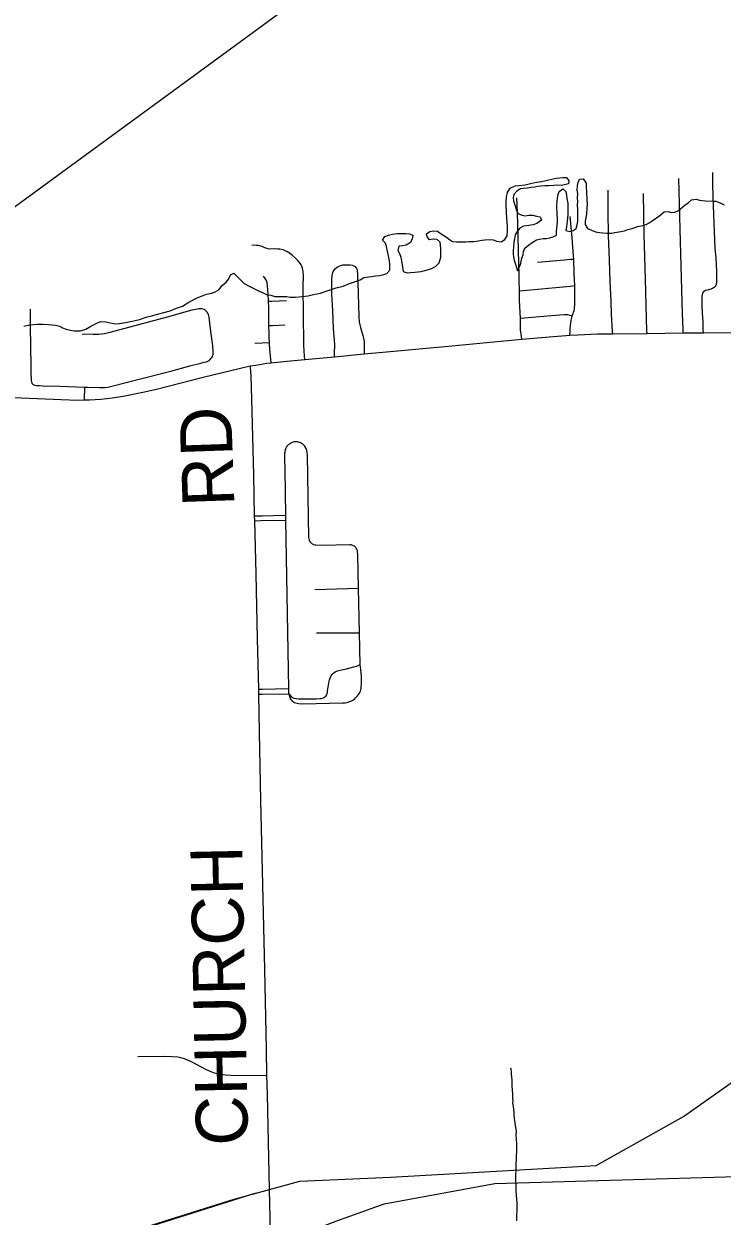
# Model space of a CAD drawing. Extents: x 0 to 34, y 0 to 22.
# Drawn here: x 6.928 to 7.311, y 18.509 to 19.163 of the extents above; entities that cross this region are included whole.
import ezdxf

# ---------------------------------------------------------------- set-up
doc = ezdxf.new("R2010")
doc.units = 0
for name, color, linetype in [('GM_X_County_Road', 7, 'Continuous'), ('GM_X_County_Road_Text', 7, 'Continuous'), ('GM_X_Minor_River', 7, 'Continuous'), ('GM_X_Rail_Line', 7, 'Continuous'), ('GM_X_State_Route', 7, 'Continuous'), ('GM_X_Township_Road', 7, 'Continuous'), ('SH_Text', 7, 'Continuous')]:
    doc.layers.add(name, color=color, linetype=linetype)

msp = doc.modelspace()

# ---------------------------------------------------------------- linework, layer by layer
at = {"layer": 'GM_X_County_Road'}
msp.add_line((7.05713, 18.77417), (7.05674, 18.79498), dxfattribs=at)
for points in [[(7.0545, 18.89019), (7.05444, 18.89282), (7.0539, 18.9154), (7.05283, 18.95695), (7.05244, 18.96974), (7.0521, 18.97445), (7.05203, 18.9751)], [(7.05674, 18.79498), (7.05672, 18.7959), (7.05668, 18.79774), (7.05605, 18.82539), (7.0552, 18.86108), (7.0545, 18.89019)], [(7.06119, 18.58596), (7.06085, 18.60046), (7.05994, 18.64391), (7.05901, 18.6904), (7.05844, 18.71365), (7.0579, 18.73693), (7.05713, 18.77417)], [(7.0626, 18.52332), (7.06145, 18.57545), (7.06119, 18.58596)], [(6.78405, 18.4351), (6.84223, 18.45323), (6.86594, 18.46076), (6.94588, 18.48653), (7.00216, 18.50455), (7.05407, 18.521), (7.05859, 18.52222), (7.0626, 18.52332)], [(7.06584, 18.37339), (7.06581, 18.37723), (7.0647, 18.43291), (7.06399, 18.46098), (7.0626, 18.52332)]]:
    msp.add_lwpolyline(points, dxfattribs=at)
at = {"layer": 'GM_X_Minor_River'}
for points in [[(7.10975, 19.02145), (7.11222, 19.02241), (7.1143, 19.02356), (7.11847, 19.02415), (7.12075, 19.02454), (7.12283, 19.02474), (7.1253, 19.02532), (7.12701, 19.0259), (7.12851, 19.02762), (7.1285, 19.03104), (7.1283, 19.03275), (7.12791, 19.03559), (7.12674, 19.04072), (7.12616, 19.04243), (7.12463, 19.04413), (7.12576, 19.04604), (7.12785, 19.04681), (7.13012, 19.04739), (7.13259, 19.04778), (7.13733, 19.0478), (7.13942, 19.04762), (7.14114, 19.04687), (7.14077, 19.04478), (7.13983, 19.04287), (7.13756, 19.04134), (7.13547, 19.04095), (7.13357, 19.04075), (7.13302, 19.03847), (7.13378, 19.03676), (7.13455, 19.03487), (7.13494, 19.03259), (7.13553, 19.02955), (7.13592, 19.02689), (7.13801, 19.02614), (7.13991, 19.02634), (7.14219, 19.02654), (7.1456, 19.02693), (7.14769, 19.02751), (7.1511, 19.02848), (7.15356, 19.02963), (7.15564, 19.03173), (7.15657, 19.03478), (7.15655, 19.03953), (7.15615, 19.04295), (7.15444, 19.04446), (7.15235, 19.04464), (7.15026, 19.04425), (7.14911, 19.04596), (7.14872, 19.04767), (7.15043, 19.04881), (7.15251, 19.0492), (7.15479, 19.04902), (7.1567, 19.04751), (7.15955, 19.04582), (7.16127, 19.04449), (7.16298, 19.04336), (7.16507, 19.04318), (7.1702, 19.0432), (7.1721, 19.0434), (7.17456, 19.04341), (7.17703, 19.04381), (7.17893, 19.0442), (7.18063, 19.04439), (7.18348, 19.04441), (7.18519, 19.04422), (7.18728, 19.04366), (7.18956, 19.04329), (7.19164, 19.04444), (7.19296, 19.04654), (7.19314, 19.0492), (7.19312, 19.05186), (7.19293, 19.05376), (7.19272, 19.05642), (7.19252, 19.05946), (7.19231, 19.06326), (7.1923, 19.06535), (7.19247, 19.06764), (7.19303, 19.0703), (7.19454, 19.07259), (7.19738, 19.07393), (7.19928, 19.07413), (7.20269, 19.07452), (7.20724, 19.0755), (7.20914, 19.07589), (7.21179, 19.07628), (7.21502, 19.07705), (7.21805, 19.07783), (7.21976, 19.07822), (7.22336, 19.07842), (7.22545, 19.07843), (7.22679, 19.07673), (7.22661, 19.07502), (7.22263, 19.07405), (7.22054, 19.07423), (7.21845, 19.07403), (7.21579, 19.07402), (7.21351, 19.074), (7.21143, 19.0738), (7.20972, 19.07361), (7.20801, 19.07322), (7.20611, 19.07302)], [(7.20611, 19.07302), (7.20384, 19.07263), (7.20194, 19.07243), (7.20023, 19.07223), (7.19815, 19.07108), (7.19664, 19.06918), (7.19627, 19.06746), (7.19647, 19.06575), (7.19686, 19.06404), (7.19744, 19.06234), (7.19802, 19.06044), (7.19897, 19.05873), (7.20088, 19.05779), (7.20278, 19.05742), (7.20486, 19.05781), (7.20695, 19.05782), (7.20904, 19.05726), (7.21094, 19.05689), (7.21171, 19.05518), (7.20925, 19.05327), (7.20717, 19.0525), (7.20356, 19.05191), (7.20186, 19.05171), (7.19977, 19.05075), (7.19845, 19.04885), (7.19732, 19.04713), (7.19696, 19.04485), (7.19659, 19.04276), (7.19641, 19.04028), (7.19623, 19.03838), (7.19624, 19.03667), (7.19644, 19.03477), (7.19683, 19.03306), (7.19741, 19.03098), (7.19799, 19.02908), (7.19856, 19.02737), (7.19988, 19.02985), (7.20044, 19.03156), (7.201, 19.03422), (7.20175, 19.03613), (7.20193, 19.03784), (7.20268, 19.03974), (7.20457, 19.04146), (7.20665, 19.0428), (7.20892, 19.04433), (7.21062, 19.04472), (7.21271, 19.04511), (7.21442, 19.04512), (7.21613, 19.04532), (7.21821, 19.0459), (7.21992, 19.04686), (7.21991, 19.04895), (7.22027, 19.05237), (7.22045, 19.05427), (7.22044, 19.05636), (7.22024, 19.05807), (7.22021, 19.0632), (7.22039, 19.06529), (7.22057, 19.0672), (7.22094, 19.0691), (7.2215, 19.07081), (7.22339, 19.07234), (7.22511, 19.07083), (7.2255, 19.06874), (7.2257, 19.06703), (7.22609, 19.06437), (7.22611, 19.06038), (7.22612, 19.05829), (7.22576, 19.0543), (7.2254, 19.05144), (7.22503, 19.04935), (7.22731, 19.04879), (7.22902, 19.04937), (7.23072, 19.05052), (7.23128, 19.05261), (7.23165, 19.05451), (7.23162, 19.06059), (7.23141, 19.06363), (7.23159, 19.06535), (7.23139, 19.06725), (7.23157, 19.06972), (7.23137, 19.07162), (7.23155, 19.07409), (7.23192, 19.0758), (7.23248, 19.07751), (7.23457, 19.07771), (7.23629, 19.07544), (7.2363, 19.07354), (7.2365, 19.07031), (7.23652, 19.0667), (7.23673, 19.06366), (7.23654, 19.06195), (7.23637, 19.05834), (7.23563, 19.05453), (7.23564, 19.05263), (7.23698, 19.05055), (7.23907, 19.04961), (7.24136, 19.04867), (7.24345, 19.0483), (7.24535, 19.04811), (7.24744, 19.04793)], [(7.24744, 19.04793), (7.25009, 19.04795), (7.25199, 19.04834), (7.25408, 19.04872), (7.2573, 19.04931), (7.25901, 19.04989), (7.26204, 19.05066), (7.26431, 19.05162), (7.26735, 19.05221), (7.26905, 19.05279), (7.27076, 19.05355), (7.27246, 19.0547), (7.27473, 19.05642), (7.27662, 19.05757), (7.27908, 19.05967), (7.28117, 19.05987), (7.28288, 19.05931), (7.28477, 19.05951), (7.28686, 19.06047), (7.29026, 19.06334), (7.29215, 19.06468), (7.29404, 19.06621), (7.29651, 19.0666), (7.29841, 19.06604), (7.30145, 19.06567), (7.30563, 19.0655), (7.30733, 19.06551), (7.30962, 19.06457), (7.3119, 19.06344)], [(6.92783, 18.99684), (6.93106, 18.99761), (6.93523, 18.99801), (6.93846, 18.99803), (6.94131, 18.99785), (6.94321, 18.99767), (6.94529, 18.99749), (6.94739, 18.99693), (6.9491, 18.99599), (6.951, 18.99523), (6.95347, 18.99468), (6.95556, 18.99431), (6.95898, 18.99432), (6.96182, 18.99529), (6.96466, 18.99701), (6.96826, 18.99874), (6.97015, 18.99951), (6.97281, 18.99933), (6.97547, 18.99877), (6.97813, 18.99821), (6.98041, 18.99841), (6.98363, 18.999), (6.98724, 18.99959), (6.98894, 18.99997), (6.99122, 19.00055), (6.99558, 19.0021), (6.99728, 19.00248), (6.99994, 19.00307), (7.00183, 19.00365), (7.00468, 19.00442), (7.00809, 19.00539), (7.0115, 19.00673), (7.01491, 19.00789), (7.01831, 19.01019), (7.02286, 19.01249), (7.02627, 19.01383), (7.02797, 19.01441), (7.03006, 19.0148), (7.03214, 19.01538), (7.03479, 19.01691), (7.03668, 19.0192), (7.03876, 19.02111), (7.04027, 19.02283), (7.04121, 19.02512), (7.0431, 19.02608), (7.04615, 19.02286), (7.04863, 19.0204), (7.05187, 19.01871), (7.05358, 19.01776), (7.05663, 19.01626), (7.0591, 19.01513), (7.061, 19.01438), (7.06328, 19.01401), (7.06556, 19.01326), (7.07202, 19.01329), (7.07373, 19.01291), (7.07677, 19.01293), (7.08037, 19.01314), (7.08379, 19.01353), (7.08663, 19.01431), (7.09061, 19.01508), (7.09364, 19.01605), (7.09592, 19.01682), (7.09914, 19.01798), (7.10293, 19.01894), (7.10653, 19.02029), (7.10975, 19.02145)], [(7.19817, 18.50603), (7.19821, 18.50907), (7.19844, 18.51172), (7.19847, 18.51362), (7.19831, 18.5159), (7.198, 18.52008), (7.19784, 18.52255), (7.19789, 18.52559), (7.19774, 18.52863), (7.19786, 18.53623), (7.19811, 18.54078), (7.19817, 18.54496), (7.19824, 18.54913), (7.19806, 18.54989), (7.19808, 18.55141), (7.19791, 18.55293), (7.19795, 18.55521), (7.1976, 18.55731), (7.19725, 18.55959), (7.19709, 18.56111), (7.19691, 18.56225), (7.19692, 18.56282), (7.19674, 18.56359), (7.19677, 18.56548), (7.19661, 18.5672), (7.19644, 18.56872), (7.19609, 18.57081), (7.19611, 18.57195), (7.19593, 18.57309), (7.19597, 18.57556), (7.19566, 18.58012), (7.1957, 18.58297), (7.19554, 18.58525), (7.19537, 18.5862), (7.1952, 18.58753), (7.19521, 18.5881), (7.19504, 18.58925), (7.19485, 18.58982)]]:
    msp.add_lwpolyline(points, dxfattribs=at)
at = {"layer": 'GM_X_Rail_Line'}
for points in [[(4.40206, 18.19809), (4.68917, 18.19409), (5.00635, 18.18976), (5.15875, 18.1876), (5.36248, 18.18265), (5.7183, 18.17956), (5.93191, 18.17708), (6.25187, 18.2714), (6.49949, 18.34686), (7.04327, 18.51787), (7.07913, 18.52777), (7.1289, 18.52993), (7.24173, 18.53643), (7.28965, 18.56333), (7.33819, 18.59766)], [(6.61278, 17.58757), (6.59394, 17.63538), (6.57825, 17.66366), (6.55382, 17.71187), (6.54839, 17.72205), (6.54535, 17.73648), (6.54431, 17.75668), (6.54839, 17.77773), (6.55721, 17.79742), (6.59664, 17.86024), (6.70636, 18.02469), (6.87002, 18.25426), (6.98718, 18.4243), (7.02028, 18.46299), (7.04296, 18.48014), (7.06305, 18.4922), (7.09953, 18.50612), (7.1255, 18.5154), (7.18609, 18.52653), (7.59084, 18.53815)]]:
    msp.add_lwpolyline(points, dxfattribs=at)
at = {"layer": 'GM_X_State_Route'}
msp.add_lwpolyline([(6.92202, 18.95778), (6.94842, 18.95663), (6.95774, 18.95641), (6.96118, 18.95646), (6.96394, 18.9565), (6.97012, 18.95689), (6.97627, 18.95759), (6.9824, 18.95854), (6.99306, 18.96066), (7.00064, 18.96237), (7.02623, 18.96901), (7.04738, 18.97411), (7.05203, 18.9751), (7.05503, 18.97562), (7.0612, 18.97654), (7.06358, 18.97679), (7.07204, 18.9777), (7.0819, 18.97861), (7.09822, 18.98014), (7.11441, 18.98166), (7.12469, 18.98262), (7.15875, 18.98572), (7.2009, 18.98971), (7.21605, 18.99114), (7.22719, 18.99193), (7.23157, 18.99224), (7.24246, 18.99264), (7.2508, 18.99274), (7.2696, 18.99296), (7.28942, 18.99319), (7.30048, 18.99332), (7.31712, 18.99351)], dxfattribs=at)
at = {"layer": 'GM_X_Township_Road'}
for p, q in [((7.05453, 18.98766), (7.06255, 18.98802)), ((7.07162, 18.89048), (7.07157, 18.89331)), ((7.07312, 18.79811), (7.07162, 18.89048)), ((7.08751, 18.85251), (7.11142, 18.85315)), ((7.11191, 18.82874), (7.11142, 18.85315)), ((7.08831, 18.82874), (7.11191, 18.82874)), ((7.11234, 18.81125), (7.11191, 18.82874)), ((7.07317, 18.79526), (7.07312, 18.79811))]:
    msp.add_line(p, q, dxfattribs=at)
for points in [[(7.28942, 18.99319), (7.28935, 18.99497), (7.28904, 19.00388), (7.2884, 19.03008), (7.28779, 19.05008), (7.28704, 19.07794)], [(7.30048, 18.99332), (7.30044, 18.99497), (7.30033, 18.99933), (7.30002, 19.00409), (7.29989, 19.00871), (7.29982, 19.01248), (7.29989, 19.01341), (7.30006, 19.0143), (7.30027, 19.01499), (7.30058, 19.01565), (7.30106, 19.01627), (7.30165, 19.01661), (7.30251, 19.01693), (7.30348, 19.0171), (7.30485, 19.01748), (7.30554, 19.01772), (7.30613, 19.01806), (7.30654, 19.01832), (7.30689, 19.01862), (7.30714, 19.01885), (7.30734, 19.01913), (7.30754, 19.01956), (7.30768, 19.01999), (7.30778, 19.02037), (7.30786, 19.02082), (7.30791, 19.02121), (7.30792, 19.02165), (7.30792, 19.02237), (7.30792, 19.02393), (7.30779, 19.02709), (7.30748, 19.03448), (7.30705, 19.03961), (7.30613, 19.06292), (7.30572, 19.07454), (7.30561, 19.08127)], [(7.2508, 18.99274), (7.25071, 18.99403), (7.25009, 19.00357), (7.24986, 19.01056), (7.24947, 19.02149), (7.24895, 19.0334), (7.24853, 19.04666), (7.24822, 19.05982), (7.24822, 19.07153)], [(7.19959, 19.0163), (7.19957, 19.02218), (7.19956, 19.02498), (7.19921, 19.03851), (7.19856, 19.05957), (7.19823, 19.06734)], [(7.2696, 18.99296), (7.26957, 18.99425), (7.26873, 19.02273), (7.26811, 19.04729), (7.26759, 19.06977)], [(7.22946, 19.03372), (7.22926, 19.03547), (7.22846, 19.04543), (7.22749, 19.05719)], [(7.0819, 18.97861), (7.0818, 18.9804), (7.08148, 18.98625), (7.08144, 18.9874), (7.08118, 19.00307), (7.08112, 19.01852), (7.08115, 19.02489), (7.08103, 19.02675), (7.08091, 19.02791), (7.08068, 19.02879), (7.08035, 19.02983), (7.07994, 19.0306), (7.07908, 19.03187), (7.0781, 19.03303), (7.07704, 19.03412), (7.0752, 19.03566), (7.07351, 19.03699), (7.07214, 19.03787), (7.07117, 19.03835), (7.07014, 19.03874), (7.06919, 19.03897), (7.06827, 19.03912), (7.06718, 19.03927), (7.06543, 19.03933), (7.06252, 19.03925), (7.06188, 19.03932), (7.06122, 19.03947), (7.06055, 19.03965), (7.05999, 19.03986), (7.05849, 19.04058), (7.05779, 19.04085), (7.0572, 19.04105), (7.05646, 19.0412), (7.05539, 19.04127), (7.05293, 19.04132)], [(7.09822, 18.98014), (7.09827, 18.98227), (7.09836, 18.98643), (7.09827, 18.98924), (7.09765, 18.99546), (7.09729, 19.00537), (7.09685, 19.01467), (7.09676, 19.02273), (7.09688, 19.02443), (7.09719, 19.02582), (7.09757, 19.02688), (7.09815, 19.02781), (7.09883, 19.0286), (7.09966, 19.02928), (7.10074, 19.0299), (7.10173, 19.03027), (7.10282, 19.03051), (7.10409, 19.03063), (7.10546, 19.03065), (7.10679, 19.03057), (7.10791, 19.03037), (7.10874, 19.03006), (7.10952, 19.02959), (7.11001, 19.02913), (7.11036, 19.02852), (7.11061, 19.02786), (7.11071, 19.02716), (7.11084, 19.02559), (7.11089, 19.02395), (7.11097, 19.02094), (7.1113, 19.00848), (7.11152, 19.0023), (7.11183, 18.99923), (7.11207, 18.99771), (7.11241, 18.99621), (7.11384, 18.99179), (7.1142, 18.99029), (7.11442, 18.98856), (7.11456, 18.98678), (7.11447, 18.98369), (7.11441, 18.98166)], [(7.20954, 19.032), (7.22429, 19.0334), (7.22761, 19.03361), (7.22946, 19.03372)], [(7.22993, 19.01916), (7.22972, 19.02567), (7.22946, 19.03372)], [(7.06201, 19.01062), (7.06187, 19.01476), (7.06152, 19.01901), (7.06125, 19.02069), (7.0609, 19.02193), (7.06026, 19.02317), (7.05931, 19.02438)], [(7.19959, 19.0163), (7.2276, 19.01894), (7.22993, 19.01916)], [(7.22858, 19.00268), (7.22902, 19.00382), (7.22935, 19.00461), (7.22964, 19.0056), (7.22979, 19.00635), (7.22991, 19.00722), (7.22996, 19.00843), (7.22998, 19.01048), (7.23002, 19.01619), (7.22993, 19.01916)], [(7.06201, 19.01062), (7.06391, 19.01068), (7.07188, 19.01095)], [(7.20013, 19.00128), (7.19975, 19.01099), (7.19959, 19.0163)], [(6.93142, 19.00629), (6.93136, 19.00293), (6.93138, 18.99673), (6.93172, 18.97499), (6.93176, 18.97022), (6.93183, 18.96862), (6.93188, 18.96704), (6.93202, 18.96634), (6.93233, 18.96572), (6.93281, 18.96509), (6.93335, 18.96467), (6.93402, 18.96447), (6.93484, 18.9644), (6.93653, 18.96429), (6.93811, 18.96423), (6.94755, 18.96402), (6.96136, 18.9635)], [(6.96136, 18.9635), (6.96306, 18.96343), (6.96927, 18.96325), (6.97236, 18.96335), (6.97389, 18.96352), (6.97692, 18.96414), (6.98893, 18.9673), (7.00847, 18.97232), (7.01895, 18.97515), (7.02499, 18.97667), (7.02672, 18.97709), (7.02807, 18.97745), (7.02878, 18.97775), (7.02945, 18.97816), (7.03002, 18.97863), (7.03045, 18.97912), (7.03092, 18.97968), (7.03124, 18.98028), (7.03148, 18.98099), (7.0316, 18.98165), (7.03168, 18.98226), (7.03172, 18.98311), (7.03148, 18.98622), (7.03039, 18.99402), (7.0297, 19.00026), (7.02944, 19.00187), (7.02906, 19.00335), (7.02873, 19.0041), (7.02834, 19.00468), (7.02787, 19.0052), (7.02732, 19.00563), (7.02669, 19.00606), (7.02607, 19.0063), (7.02528, 19.00641), (7.02461, 19.00643), (7.02387, 19.00643), (7.02311, 19.00634), (7.02002, 19.00563), (7.00652, 19.00192), (6.97506, 18.99338), (6.97204, 18.9927), (6.97052, 18.99246), (6.96898, 18.99232), (6.96588, 18.99233), (6.95992, 18.99246)], [(7.06229, 18.99724), (7.06223, 18.99909), (7.06213, 19.00698), (7.06201, 19.01062)], [(7.20013, 19.00128), (7.21716, 19.0028), (7.22422, 19.00336), (7.2259, 19.00336), (7.22858, 19.00268)], [(7.2009, 18.98971), (7.20073, 18.99123), (7.20029, 18.99501), (7.20015, 19.00064), (7.20013, 19.00128)], [(7.22719, 18.99193), (7.22739, 18.99394), (7.22747, 18.99585), (7.22775, 18.99861), (7.22795, 18.99981), (7.22816, 19.00096), (7.22858, 19.00268)], [(7.06229, 18.99724), (7.06418, 18.99731), (7.071, 18.99758)], [(7.06255, 18.98802), (7.06241, 18.9905), (7.06241, 18.99324), (7.06229, 18.99724)], [(7.06358, 18.97679), (7.06304, 18.98069), (7.06277, 18.98405), (7.06259, 18.98731), (7.06255, 18.98802)], [(6.96118, 18.95646), (6.96122, 18.95785), (6.96133, 18.96231), (6.96136, 18.9635)], [(7.07157, 18.89331), (7.07116, 18.91828), (7.07102, 18.92439), (7.07105, 18.92674), (7.07105, 18.92732), (7.07109, 18.92778), (7.0712, 18.92849), (7.07127, 18.92887), (7.07139, 18.92932), (7.07164, 18.93009), (7.07188, 18.93057), (7.07221, 18.93104), (7.07252, 18.93145), (7.07282, 18.93173), (7.07317, 18.93207), (7.07353, 18.93236), (7.07403, 18.93269), (7.07475, 18.93305), (7.07545, 18.93332)], [(7.11142, 18.85315), (7.11106, 18.87157), (7.11092, 18.87313), (7.11075, 18.87385), (7.11047, 18.87461), (7.11014, 18.87514), (7.10984, 18.87551), (7.10955, 18.87583), (7.10912, 18.87615), (7.10866, 18.87643), (7.10825, 18.87663), (7.10781, 18.87675), (7.10731, 18.87687), (7.10662, 18.87691), (7.09111, 18.87661), (7.08797, 18.87668), (7.08752, 18.87678), (7.08679, 18.87702), (7.0865, 18.87714), (7.08609, 18.87739), (7.08558, 18.87782), (7.08531, 18.87807), (7.08506, 18.87845), (7.08484, 18.87879), (7.08457, 18.87938), (7.08443, 18.87981), (7.08432, 18.88033), (7.08423, 18.88091), (7.08333, 18.92617), (7.08321, 18.92773), (7.08301, 18.92867), (7.08266, 18.92979), (7.08223, 18.93066), (7.08176, 18.9313), (7.08124, 18.93185), (7.08066, 18.93233), (7.07997, 18.93276), (7.07953, 18.93298), (7.07912, 18.93315), (7.07852, 18.93332), (7.07776, 18.93344), (7.07708, 18.93348), (7.0766, 18.93344), (7.07591, 18.93339), (7.07545, 18.93332)], [(7.05444, 18.89282), (7.05847, 18.8929), (7.06451, 18.89304), (7.07157, 18.89331)], [(7.0545, 18.89019), (7.05779, 18.89025), (7.07162, 18.89048)], [(7.07317, 18.79526), (7.07393, 18.79255), (7.07439, 18.79192), (7.07496, 18.79131), (7.0757, 18.79086), (7.07635, 18.7905), (7.07708, 18.79025), (7.07847, 18.78996), (7.08087, 18.78978), (7.10269, 18.79026), (7.104, 18.79033), (7.10502, 18.7905), (7.10577, 18.79067), (7.10653, 18.79091), (7.10722, 18.79119), (7.10832, 18.79176), (7.10913, 18.79233), (7.10979, 18.79292), (7.11086, 18.79405), (7.11176, 18.79533), (7.11243, 18.79672), (7.11267, 18.79742), (7.11284, 18.79822), (7.11292, 18.79909), (7.11296, 18.80007), (7.113, 18.80132), (7.11298, 18.80489), (7.11273, 18.80836), (7.11234, 18.81125)], [(7.07317, 18.79526), (7.07443, 18.79375), (7.07496, 18.7933), (7.07553, 18.79298), (7.07598, 18.79282), (7.07712, 18.79261), (7.07851, 18.79249), (7.07965, 18.79243), (7.08278, 18.79246), (7.0884, 18.79254), (7.09017, 18.79262), (7.09087, 18.79269), (7.09151, 18.79281), (7.09218, 18.79297), (7.09285, 18.7934), (7.09319, 18.79371), (7.09351, 18.79398), (7.09398, 18.79473), (7.09419, 18.7953), (7.09435, 18.79599), (7.09447, 18.79669), (7.09463, 18.79803), (7.09498, 18.80003), (7.09537, 18.80222), (7.09553, 18.80296), (7.09577, 18.80373), (7.09604, 18.80443), (7.09639, 18.80504), (7.09671, 18.80556), (7.09707, 18.80597), (7.0974, 18.8063), (7.09773, 18.80657), (7.09854, 18.80721), (7.09995, 18.80783), (7.10213, 18.80842), (7.10473, 18.80899), (7.10879, 18.80994), (7.11045, 18.81047), (7.11234, 18.81125)], [(7.05668, 18.79774), (7.05863, 18.79778), (7.07312, 18.79811)], [(7.05674, 18.79498), (7.05847, 18.79501), (7.07317, 18.79526)], [(6.99046, 18.59626), (7.00449, 18.59639), (7.00917, 18.59625), (7.01227, 18.59594), (7.0138, 18.59565), (7.0153, 18.59525), (7.01677, 18.59474), (7.01964, 18.59352), (7.02791, 18.58916), (7.03045, 18.58802), (7.03228, 18.58734), (7.03394, 18.58683), (7.0359, 18.58645), (7.03841, 18.58615), (7.04145, 18.58592), (7.04768, 18.58573), (7.06119, 18.58596)]]:
    msp.add_lwpolyline(points, dxfattribs=at)
at = {"layer": 'SH_Text'}
msp.add_lwpolyline([(5.61399, 18.10416), (9.32697, 20.82299), (9.32697, 21.16525)], close=True, dxfattribs=at)

# ---------------------------------------------------------------- texts
at = {"layer": 'GM_X_County_Road_Text'}
for s, rotation, p in [('RD', 91.97716, (7.04338, 18.89834)), ('CHURCH', 91.14667, (7.05085, 18.54755))]:
    msp.add_text(s, height=0.028409, rotation=rotation, dxfattribs=at).set_placement(p)

doc.saveas('drawing.dxf')
